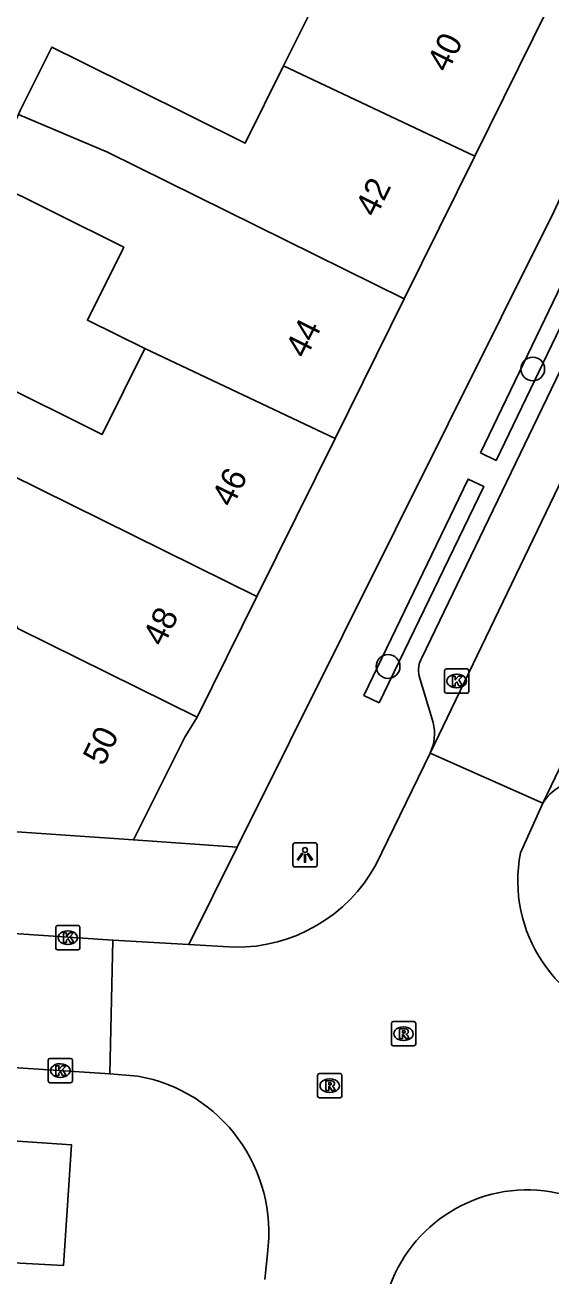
# Model space of a CAD drawing. Extents: x 163010 to 163853, y 382793 to 383982.
# Drawn here: x 163371.3 to 163393, y 383442.4 to 383493.8 of the extents above; entities that cross this region are included whole.
import ezdxf

# ---------------------------------------------------------------- set-up
doc = ezdxf.new("R2010")
doc.units = 0
for name, color, linetype in [('IMGEO_Boom', 7, 'Continuous'), ('IMGEO_Kolk', 7, 'Continuous'), ('IMGEO_Lichtpunt', 7, 'Continuous'), ('IMGEO_Pand', 7, 'Continuous'), ('IMGEO_Pand_nummerreeks', 7, 'Continuous'), ('IMGEO_Rijbaan_lokaal_gesloten', 7, 'Continuous'), ('IMGEO_Rioolput', 7, 'Continuous'), ('IMGEO_Voetpad_open', 7, 'Continuous')]:
    doc.layers.add(name, color=color, linetype=linetype)

msp = doc.modelspace()

# ---------------------------------------------------------------- linework, layer by layer
at = {"layer": 'IMGEO_Boom'}
for centre in [(163392.216, 383479.669), (163386.257, 383467.419)]:
    msp.add_circle(centre, 0.489, dxfattribs=at)
at = {"layer": 'IMGEO_Kolk'}
for p, q in [((163388.583, 383466.391), (163388.583, 383467.243)), ((163388.658, 383467.317), (163389.51, 383467.317)), ((163389.071, 383467.097), (163389.096, 383467.097)), ((163389.584, 383467.243), (163389.584, 383466.391)), ((163389.094, 383466.537), (163389.069, 383466.537)), ((163389.51, 383466.317), (163388.658, 383466.317)), ((163372.571, 383455.824), (163372.571, 383456.676)), ((163372.646, 383456.75), (163373.498, 383456.75)), ((163373.572, 383456.676), (163373.572, 383455.824)), ((163373.059, 383456.53), (163373.084, 383456.53)), ((163373.498, 383455.75), (163372.646, 383455.75)), ((163373.082, 383455.97), (163373.057, 383455.97)), ((163372.26, 383450.354), (163372.26, 383451.206)), ((163372.335, 383451.28), (163373.187, 383451.28)), ((163372.748, 383451.06), (163372.773, 383451.06)), ((163373.261, 383451.206), (163373.261, 383450.354)), ((163372.771, 383450.5), (163372.746, 383450.5)), ((163373.187, 383450.28), (163372.335, 383450.28))]:
    msp.add_line(p, q, dxfattribs=at)
for points in [[(163388.583, 383466.391), (163388.583, 383467.243)], [(163388.658, 383467.317), (163389.51, 383467.317)], [(163388.904, 383467.017), (163389.027, 383467.017), (163389.027, 383466.866), (163389.157, 383467.017), (163389.321, 383467.017), (163389.175, 383466.866), (163389.328, 383466.617), (163389.176, 383466.617), (163389.091, 383466.781), (163389.027, 383466.714), (163389.027, 383466.617), (163388.904, 383466.617), (163388.904, 383467.017)], [(163389.584, 383467.243), (163389.584, 383466.391)], [(163389.51, 383466.317), (163388.658, 383466.317)], [(163372.571, 383455.824), (163372.571, 383456.676)], [(163372.646, 383456.75), (163373.498, 383456.75)], [(163373.572, 383456.676), (163373.572, 383455.824)], [(163372.892, 383456.45), (163373.015, 383456.45), (163373.015, 383456.299), (163373.145, 383456.45), (163373.309, 383456.45), (163373.163, 383456.299), (163373.316, 383456.05), (163373.164, 383456.05), (163373.079, 383456.214), (163373.015, 383456.147), (163373.015, 383456.05), (163372.892, 383456.05), (163372.892, 383456.45)], [(163373.498, 383455.75), (163372.646, 383455.75)], [(163372.26, 383450.354), (163372.26, 383451.206)], [(163372.335, 383451.28), (163373.187, 383451.28)], [(163372.581, 383450.98), (163372.704, 383450.98), (163372.704, 383450.829), (163372.834, 383450.98), (163372.998, 383450.98), (163372.852, 383450.829), (163373.005, 383450.58), (163372.853, 383450.58), (163372.768, 383450.744), (163372.704, 383450.677), (163372.704, 383450.58), (163372.581, 383450.58), (163372.581, 383450.98)], [(163373.261, 383451.206), (163373.261, 383450.354)], [(163373.187, 383450.28), (163372.335, 383450.28)]]:
    msp.add_lwpolyline(points, dxfattribs=at)
for centre, start, end in [((163388.66, 383467.241), 91.552, 178.448), ((163388.66, 383467.241), 91.552, 178.448), ((163389.508, 383467.241), 1.552, 88.448), ((163389.508, 383467.241), 1.552, 88.448), ((163388.66, 383466.393), 181.552, 268.448), ((163388.66, 383466.393), 181.552, 268.448), ((163389.508, 383466.393), 271.552, 358.448), ((163389.508, 383466.393), 271.552, 358.448), ((163372.648, 383456.674), 91.552, 178.448), ((163372.648, 383456.674), 91.552, 178.448), ((163373.496, 383456.674), 1.552, 88.448), ((163373.496, 383456.674), 1.552, 88.448), ((163372.648, 383455.826), 181.552, 268.448), ((163372.648, 383455.826), 181.552, 268.448), ((163373.496, 383455.826), 271.552, 358.448), ((163373.496, 383455.826), 271.552, 358.448), ((163372.337, 383451.204), 91.552, 178.448), ((163372.337, 383451.204), 91.552, 178.448), ((163373.185, 383451.204), 1.552, 88.448), ((163373.185, 383451.204), 1.552, 88.448), ((163372.337, 383450.356), 181.552, 268.448), ((163372.337, 383450.356), 181.552, 268.448), ((163373.185, 383450.356), 271.552, 358.448), ((163373.185, 383450.356), 271.552, 358.448)]:
    msp.add_arc(centre, 0.0765, start, end, dxfattribs=at)
for centre, major_axis, ratio, start_param, end_param in [((163389.07, 383466.817), (-0.387, 0.002), 0.722429, 4.712389, 7.853982), ((163389.095, 383466.817), (-0.39, 0.002), 0.717154, 1.570796, 4.712389), ((163373.058, 383456.25), (-0.387, 0.002), 0.722429, 4.712389, 7.853982), ((163373.083, 383456.25), (-0.39, 0.002), 0.717154, 1.570796, 4.712389), ((163372.747, 383450.78), (-0.387, 0.002), 0.722429, 4.712389, 7.853982), ((163372.772, 383450.78), (-0.39, 0.002), 0.717154, 1.570796, 4.712389)]:
    msp.add_ellipse(centre, major_axis=major_axis, ratio=ratio, start_param=start_param, end_param=end_param, dxfattribs=at)
at = {"layer": 'IMGEO_Lichtpunt'}
for p, q in [((163382.337, 383460.063), (163382.337, 383459.256)), ((163382.337, 383460.063), (163382.337, 383459.256)), ((163383.239, 383460.158), (163382.431, 383460.158)), ((163383.239, 383460.158), (163382.431, 383460.158)), ((163383.333, 383459.256), (163383.333, 383460.063)), ((163383.333, 383459.256), (163383.333, 383460.063)), ((163382.431, 383459.162), (163383.239, 383459.162)), ((163382.431, 383459.162), (163383.239, 383459.162))]:
    msp.add_line(p, q, dxfattribs=at)
for points in [[(163382.711, 383459.727), (163382.75, 383459.699), (163382.562, 383459.437), (163382.524, 383459.464), (163382.711, 383459.727)], [(163382.813, 383459.679), (163382.86, 383459.679), (163382.86, 383459.357), (163382.813, 383459.357), (163382.813, 383459.679)], [(163382.923, 383459.699), (163382.961, 383459.726), (163383.148, 383459.464), (163383.109, 383459.436), (163382.923, 383459.699)]]:
    msp.add_lwpolyline(points, dxfattribs=at)
msp.add_circle((163382.836, 383459.861), 0.0994, dxfattribs=at)
for centre, start, end in [((163382.431, 383460.063), 90, 180), ((163382.431, 383460.063), 90, 180), ((163383.239, 383460.063), 0, 90), ((163383.239, 383460.063), 0, 90), ((163382.431, 383459.256), 180, 270), ((163382.431, 383459.256), 180, 270), ((163383.239, 383459.256), 270, 0), ((163383.239, 383459.256), 270, 360)]:
    msp.add_arc(centre, 0.0946, start, end, dxfattribs=at)
at = {"layer": 'IMGEO_Pand'}
for points in [[(163377.371, 383501.873), (163377.257, 383501.643), (163376.01, 383499.133), (163375.827, 383498.764), (163379.178, 383497.298), (163383.561, 383495.38), (163381.957, 383492.15)], [(163389.832, 383488.435), (163392.824, 383494.479)], [(163381.957, 383492.15), (163380.377, 383488.968), (163373.608, 383492.329), (163372.411, 383492.924), (163371.116, 383490.318), (163371.034, 383490.152)], [(163389.832, 383488.435), (163381.957, 383492.15)], [(163376.236, 383480.508), (163373.879, 383481.679), (163375.372, 383484.685), (163369.714, 383487.495), (163371.034, 383490.152)], [(163371.034, 383490.152), (163374.7, 383488.597), (163386.921, 383482.554)], [(163386.921, 383482.554), (163389.832, 383488.435)], [(163386.921, 383482.554), (163384.076, 383476.808)], [(163376.236, 383480.508), (163374.479, 383476.971), (163369.925, 383479.233), (163368.72, 383476.81), (163368.513, 383476.394), (163369.383, 383475.964)], [(163384.076, 383476.808), (163376.236, 383480.508)], [(163380.851, 383470.294), (163384.076, 383476.808)], [(163380.851, 383470.294), (163369.383, 383475.964)], [(163369.57, 383472.129), (163369.956, 383470.983), (163371.011, 383468.981), (163378.393, 383465.331)], [(163378.393, 383465.331), (163380.851, 383470.294)], [(163378.393, 383465.331), (163377.886, 383464.504), (163375.776, 383460.284)], [(163375.776, 383460.284), (163364.749, 383461.033), (163359.965, 383461.478)]]:
    msp.add_lwpolyline(points, dxfattribs=at)
at = {"layer": 'IMGEO_Rijbaan_lokaal_gesloten'}
for points in [[(163387.99, 383463.854), (163414.821, 383519.619)], [(163420.226, 383519.418), (163417.318, 383513.38), (163413.28, 383504.776), (163392.631, 383461.788)], [(163387.99, 383463.854), (163385.756, 383459.256)], [(163392.631, 383461.788), (163387.99, 383463.854)], [(163391.711, 383459.751), (163392.631, 383461.788)], [(163369.406, 383456.514), (163374.931, 383456.145)], [(163374.931, 383456.145), (163374.801, 383450.65)], [(163378.049, 383455.967), (163374.931, 383456.145)], [(163379.932, 383455.859), (163378.049, 383455.967)], [(163374.801, 383450.65), (163370.395, 383450.936)], [(163374.801, 383450.65), (163375.954, 383450.55)], [(163392.966, 383445.785), (163394.919, 383445.402)], [(163381.287, 383443.238), (163381.187, 383442.17)]]:
    msp.add_lwpolyline(points, dxfattribs=at)
for centre, radius, start, end in [((163397.609, 383458.596), 6.01, 168.9198, 258.6515), ((163380.017, 383462.404), 6.546, 269.2564, 331.2515), ((163374.814, 383444.118), 6.532, 352.2597, 79.9506), ((163391.985, 383439.853), 6.013, 80.6059, 162.818)]:
    msp.add_arc(centre, radius, start, end, dxfattribs=at)
at = {"layer": 'IMGEO_Rioolput'}
for p, q in [((163386.394, 383451.871), (163386.394, 383452.723)), ((163386.469, 383452.797), (163387.321, 383452.797)), ((163386.882, 383452.577), (163386.907, 383452.577)), ((163387.395, 383452.723), (163387.395, 383451.871)), ((163386.905, 383452.017), (163386.88, 383452.017)), ((163387.321, 383451.797), (163386.469, 383451.797)), ((163383.355, 383449.73), (163383.355, 383450.582)), ((163383.43, 383450.656), (163384.282, 383450.656)), ((163383.843, 383450.436), (163383.868, 383450.436)), ((163384.356, 383450.582), (163384.356, 383449.73)), ((163383.866, 383449.876), (163383.841, 383449.876)), ((163384.282, 383449.656), (163383.43, 383449.656))]:
    msp.add_line(p, q, dxfattribs=at)
for points in [[(163386.394, 383451.871), (163386.394, 383452.723)], [(163386.469, 383452.797), (163387.321, 383452.797)], [(163386.983, 383452.495), (163386.731, 383452.497), (163386.731, 383452.097)], [(163387.395, 383452.723), (163387.395, 383451.871)], [(163386.731, 383452.097), (163386.855, 383452.097), (163386.855, 383452.259), (163386.866, 383452.259)], [(163386.909, 383452.416), (163386.855, 383452.416), (163386.855, 383452.335)], [(163386.855, 383452.335), (163386.907, 383452.335)], [(163386.913, 383452.23), (163386.984, 383452.097), (163387.124, 383452.097), (163387.059, 383452.223)], [(163387.321, 383451.797), (163386.469, 383451.797)], [(163383.355, 383449.73), (163383.355, 383450.582)], [(163383.43, 383450.656), (163384.282, 383450.656)], [(163384.356, 383450.582), (163384.356, 383449.73)], [(163383.944, 383450.354), (163383.692, 383450.356), (163383.692, 383449.956)], [(163383.692, 383449.956), (163383.816, 383449.956), (163383.816, 383450.118), (163383.827, 383450.118)], [(163383.87, 383450.275), (163383.816, 383450.275), (163383.816, 383450.194)], [(163383.816, 383450.194), (163383.868, 383450.194)], [(163383.874, 383450.089), (163383.945, 383449.956), (163384.085, 383449.956), (163384.02, 383450.082)], [(163384.282, 383449.656), (163383.43, 383449.656)]]:
    msp.add_lwpolyline(points, dxfattribs=at)
for centre, radius, start, end in [((163386.471, 383452.721), 0.0765, 91.552, 178.448), ((163386.471, 383452.721), 0.0765, 91.552, 178.448), ((163386.982, 383452.385), 0.109, 350.3612, 89.416), ((163387.319, 383452.721), 0.0765, 1.552, 88.448), ((163387.319, 383452.721), 0.0765, 1.552, 88.448), ((163386.865, 383452.206), 0.0533, 26.0293, 88.6989), ((163386.891, 383452.524), 0.19, 274.7715, 282.9687), ((163386.915, 383452.32), 0.0964, 77.0061, 93.1865), ((163386.929, 383452.377), 0.0378, 276.6634, 79.6772), ((163386.98, 383452.385), 0.112, 277.5842, 350.9817), ((163386.964, 383452.17), 0.108, 29.5134, 73.7905), ((163386.471, 383451.873), 0.0765, 181.552, 268.448), ((163386.471, 383451.873), 0.0765, 181.552, 268.448), ((163387.319, 383451.873), 0.0765, 271.552, 358.448), ((163387.319, 383451.873), 0.0765, 271.552, 358.448), ((163383.432, 383450.58), 0.0765, 91.552, 178.448), ((163383.432, 383450.58), 0.0765, 91.552, 178.448), ((163384.28, 383450.58), 0.0765, 1.552, 88.448), ((163384.28, 383450.58), 0.0765, 1.552, 88.448), ((163383.826, 383450.065), 0.0533, 26.0293, 88.6989), ((163383.852, 383450.383), 0.19, 274.7715, 282.9687), ((163383.876, 383450.179), 0.0964, 77.0061, 93.1865), ((163383.89, 383450.236), 0.0378, 276.6634, 79.6772), ((163383.943, 383450.244), 0.109, 350.3612, 89.416), ((163383.941, 383450.244), 0.112, 277.5842, 350.9817), ((163383.925, 383450.029), 0.108, 29.5134, 73.7905), ((163383.432, 383449.732), 0.0765, 181.552, 268.448), ((163383.432, 383449.732), 0.0765, 181.552, 268.448), ((163384.28, 383449.732), 0.0765, 271.552, 358.448), ((163384.28, 383449.732), 0.0765, 271.552, 358.448)]:
    msp.add_arc(centre, radius, start, end, dxfattribs=at)
for centre, major_axis, ratio, start_param, end_param in [((163386.881, 383452.297), (-0.387, 0.002), 0.722429, 4.712389, 7.853982), ((163386.906, 383452.297), (-0.39, 0.002), 0.717154, 1.570796, 4.712389), ((163383.842, 383450.156), (-0.387, 0.002), 0.722429, 4.712389, 7.853982), ((163383.867, 383450.156), (-0.39, 0.002), 0.717154, 1.570796, 4.712389)]:
    msp.add_ellipse(centre, major_axis=major_axis, ratio=ratio, start_param=start_param, end_param=end_param, dxfattribs=at)
at = {"layer": 'IMGEO_Voetpad_open'}
for points in [[(163380.048, 383459.98), (163393.082, 383486.146), (163394.744, 383489.722), (163407.819, 383517.643), (163407.958, 383517.577), (163411.222, 383524.423)], [(163413.75, 383518.724), (163411.879, 383518.024), (163411.615, 383517.682), (163397.565, 383488.367), (163387.651, 383467.78)], [(163390.07, 383476.212), (163390.712, 383475.902), (163396.352, 383487.619), (163395.702, 383487.932), (163390.07, 383476.212)], [(163385.894, 383465.919), (163390.196, 383474.829), (163389.55, 383475.136), (163385.263, 383466.23), (163385.894, 383465.919)], [(163387.533, 383467.025), (163388.117, 383465.112)], [(163380.048, 383459.98), (163375.776, 383460.284)], [(163378.049, 383455.967), (163380.048, 383459.98)], [(163356.9, 383448.85), (163364.948, 383448.28), (163373.224, 383447.721), (163372.896, 383442.753), (163370.344, 383442.89), (163356.6, 383443.943), (163356.9, 383448.85)]]:
    msp.add_lwpolyline(points, dxfattribs=at)
for centre, radius, start, end in [((163388.606, 383467.244), 1.095, 150.7001, 191.5339), ((163386.214, 383464.669), 1.954, 335.3618, 13.1088), ((163394.236, 383460.851), 1.859, 111.6376, 149.7391)]:
    msp.add_arc(centre, radius, start, end, dxfattribs=at)

# ---------------------------------------------------------------- texts
at = {"layer": 'IMGEO_Pand_nummerreeks'}
for s, rotation, p in [('40', 63.6613, (163388.705, 383491.837)), ('42', 63.6613, (163385.751, 383485.869)), ('44', 63.6602, (163382.873, 383480.058)), ('46', 63.6613, (163379.838, 383473.928)), ('48', 63.6613, (163376.998, 383468.192)), ('50', 63.5869, (163374.538, 383463.28))]:
    msp.add_text(s, height=1, rotation=rotation, dxfattribs=at).set_placement(p)

doc.saveas('drawing.dxf')
